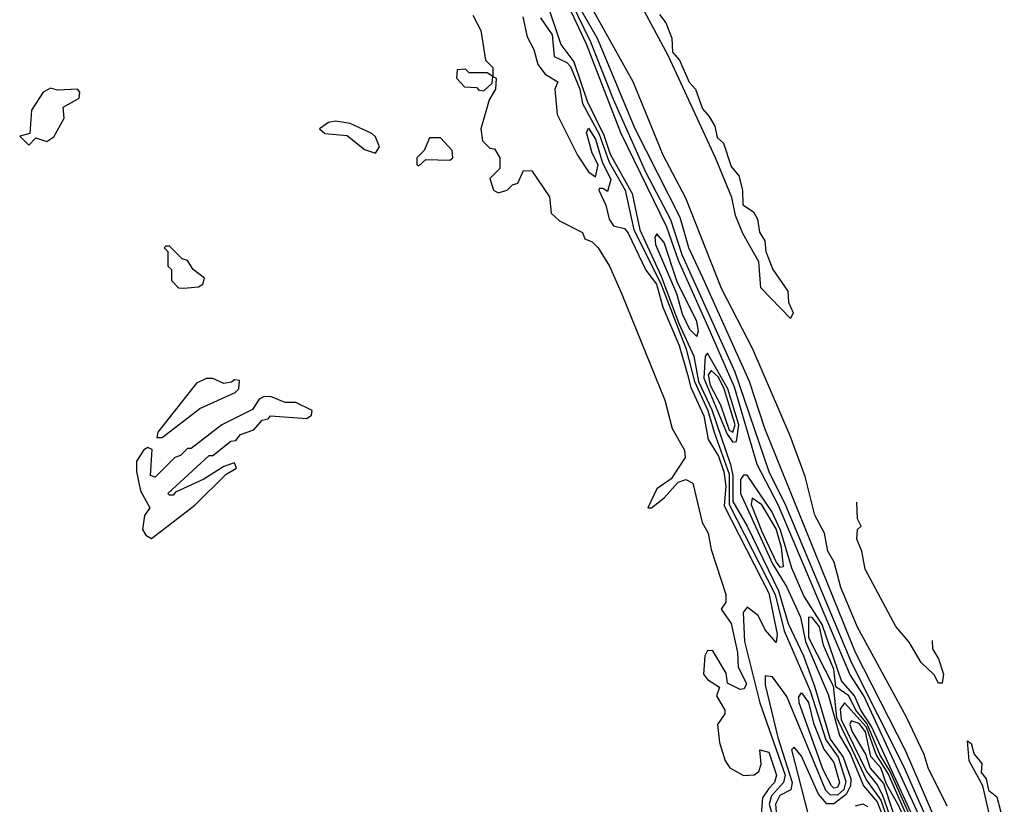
# Model space of a CAD drawing. Extents: x 2889633 to 3052318, y 540750 to 918690.
# Tile 426 of 656: x 3035510 to 3038237, y 741644 to 743817. Entities that reach past the tile are written whole.
import ezdxf

# ---------------------------------------------------------------- set-up
doc = ezdxf.new("R2010")
doc.units = 0

msp = doc.modelspace()

# ---------------------------------------------------------------- linework, layer by layer
at = {"layer": '0CON02XD'}
for points in [[(3038159.8, 741289.8), (3037958.7, 741748.7), (3037814.5, 742035), (3037632, 742472), (3037585.8, 742565), (3037491.1, 742841.1), (3037345, 743166.2), (3037312.9, 743262.9), (3037244.5, 743395), (3037155, 743596.7), (3037092.1, 743755), (3036965, 744015.8)], [(3038055.3, 741495.3), (3037847.5, 741945), (3037809.1, 742005), (3037611.9, 742472), (3037552.2, 742585), (3037489.9, 742799.9), (3037417.1, 742967.1), (3037335, 743150.8), (3037302.5, 743242.5), (3037175, 743504), (3037079.4, 743749.4), (3036981.2, 743961.2)], [(3037645, 742990), (3037562.5, 743075), (3037557, 743147), (3037512.5, 743225), (3037492.5, 743275), (3037482.5, 743325), (3037436.7, 743435), (3037306.4, 743716.4), (3037206.2, 743905)], [(3036966.2, 743876.2), (3037009.1, 743749.1), (3037045, 743700.8), (3037082, 743592.1), (3037127.6, 743497.6), (3037145.3, 743445), (3037206.1, 743336.1), (3037227.7, 743235), (3037286.8, 743106.8), (3037335.8, 742975.8), (3037376.7, 742885), (3037389.5, 742815), (3037426.8, 742736.8), (3037478.9, 742585), (3037484.8, 742555), (3037485, 742482.5), (3037525, 742414.3), (3037611.6, 742235), (3037638.5, 742145), (3037680.8, 742055), (3037711.1, 741971.1), (3037754.7, 741825), (3037790.9, 741775), (3037811.5, 741715), (3037810.8, 741695), (3037798.8, 741671.2), (3037765, 741645.6), (3037745.7, 741645.7), (3037722.2, 741672.2), (3037675, 741777.5), (3037655, 741802.5), (3037647.5, 741795), (3037693.8, 741615)], [(3038078.8, 741638.8), (3038026.2, 741745), (3038015, 741782.5), (3037965.7, 741885.7), (3037830, 742135), (3037784, 742245), (3037765.7, 742315), (3037748, 742345), (3037738.6, 742395), (3037712, 742445), (3037685, 742552.5), (3037644, 742665), (3037540, 742905), (3037453.2, 743073.2), (3037355, 743323.3), (3037292.1, 743442.1), (3037208.6, 743645), (3037085.8, 743865)], [(3038105, 741463.3), (3037963.3, 741793.3), (3037824.3, 742065), (3037574, 742685), (3037530.8, 742815), (3037402.2, 743102.2), (3037362.9, 743185), (3037339.1, 743269.1), (3037214.3, 743515), (3037110, 743765), (3037065, 743844)], [(3036765, 743830), (3036787, 743787), (3036800, 743705), (3036820, 743685), (3036820, 743660), (3036830, 743655), (3036827.5, 743625), (3036810, 743595), (3036787.5, 743515), (3036791.7, 743481.7), (3036811.7, 743461.7), (3036825, 743460), (3036840, 743435), (3036840, 743405), (3036812.5, 743377.5), (3036822.5, 743345), (3036835, 743337.5), (3036860, 743345), (3036875, 743360), (3036890, 743365), (3036905, 743400), (3036928.3, 743398.3), (3036977, 743327), (3036981.7, 743281.7), (3037005, 743260), (3037068.3, 743228.3), (3037075, 743210), (3037095, 743202.5), (3037112.5, 743185), (3037143.3, 743135), (3037177.3, 743057.3), (3037296.7, 742763.3), (3037316.7, 742685), (3037351.2, 742625), (3037353.3, 742605), (3037313.9, 742546.1), (3037275, 742517.5), (3037250, 742465), (3037260, 742465), (3037295, 742493.3), (3037333.8, 742536.2), (3037355, 742543.8), (3037373.8, 742533.8), (3037400, 742425), (3037416.7, 742395), (3037425, 742350), (3037466, 742225), (3037465.8, 742204.2), (3037452.5, 742185), (3037480, 742145), (3037497.5, 742065), (3037500, 742025), (3037522.5, 741977.5), (3037516.4, 741963.6), (3037505, 741962.5), (3037470, 741980), (3037467, 742007), (3037429.3, 742069.3), (3037415, 742070), (3037407.5, 742055), (3037403.8, 742005), (3037415, 741990), (3037448.3, 741968.3), (3037440, 741945), (3037462.5, 741905), (3037462.5, 741895), (3037442.5, 741865), (3037448, 741815), (3037463.8, 741765), (3037476.7, 741745), (3037514.2, 741724.2), (3037544.1, 741725.9), (3037556.7, 741735), (3037563.3, 741755), (3037560, 741795), (3037585, 741788.8), (3037605.8, 741725), (3037600.8, 741705), (3037585, 741687.5), (3037567.6, 741662.4), (3037563.8, 741615)], [(3036903.3, 743825), (3036915, 743770), (3036933.8, 743735), (3036945, 743693.3), (3036965, 743666.7), (3037000, 743645), (3036992.5, 743625), (3036998.9, 743555), (3037055, 743442), (3037085, 743396), (3037105, 743382.5), (3037112, 743415), (3037095, 743447.5), (3037080, 743505), (3037085, 743516.7), (3037105, 743486.2), (3037123.6, 743423.6), (3037147.5, 743375), (3037138.3, 743341.7), (3037125, 743350), (3037115, 743350), (3037113.8, 743345), (3037133.3, 743303.3), (3037142.5, 743265), (3037155, 743246.2), (3037185, 743238.8), (3037195, 743226.2), (3037243.8, 743123.8), (3037273.3, 743085), (3037291.2, 743021.2), (3037336.4, 742915), (3037359.1, 742835), (3037368.3, 742798.3), (3037405, 742720), (3037417.1, 742655), (3037445, 742608.8), (3037460, 742565), (3037465.9, 742525), (3037461.1, 742471.1), (3037585, 742228.8), (3037607.5, 742115), (3037605, 742092.5), (3037575, 742127.5), (3037555, 742167.5), (3037525, 742190), (3037513.3, 742175), (3037517.1, 742095), (3037560, 741925), (3037629.6, 741725), (3037625.6, 741705), (3037591.9, 741668), (3037585.4, 741645), (3037614.6, 741545)], [(3036952.2, 743822.2), (3036984.4, 743775), (3036990, 743715), (3037025, 743699.2), (3037035, 743687.5), (3037061.5, 743625), (3037068.9, 743585), (3037115, 743500.6), (3037142.9, 743422.9), (3037187.3, 743345), (3037211.2, 743235), (3037285, 743088.1), (3037356, 742905), (3037378.8, 742815), (3037415.9, 742735), (3037433.1, 742675), (3037475, 742558.8), (3037474.8, 742474.8), (3037602.5, 742225), (3037627.3, 742125), (3037698.9, 741958.9), (3037742.9, 741822.9), (3037776.9, 741775), (3037797.7, 741707.7), (3037792.3, 741685), (3037775, 741669.6), (3037755, 741670), (3037742.6, 741682.6), (3037635, 741942.5), (3037595, 741997.5), (3037575, 742000), (3037574.2, 741975), (3037609.3, 741829.3), (3037649.5, 741705), (3037645.7, 741684.3), (3037615, 741668.1), (3037603.5, 741645), (3037605, 741623.3)], [(3037282.1, 743832.1), (3037299.1, 743809.1), (3037316.4, 743766.4), (3037317.5, 743727.5), (3037337.5, 743705), (3037364.2, 743644.2), (3037382, 743625), (3037400.6, 743570.6), (3037419.2, 743549.2), (3037435, 743522.5), (3037441.4, 743491.4), (3037458.8, 743475), (3037480.6, 743410.6), (3037502, 743385), (3037512, 743345), (3037512.5, 743305), (3037542.5, 743285), (3037553.3, 743265), (3037559.2, 743229.2), (3037573.8, 743205), (3037576, 743175), (3037596, 743125), (3037637.5, 743065), (3037638.8, 743035), (3037652.5, 743005), (3037645, 742990)], [(3036795, 743620), (3036818.3, 743641.7), (3036820, 743660), (3036805, 743670), (3036755, 743670), (3036745, 743680), (3036721.7, 743678.3), (3036720, 743655), (3036741.7, 743631.7), (3036775, 743630), (3036781.7, 743621.7), (3036795, 743620)], [(3035535, 743470), (3035555, 743490), (3035585, 743480), (3035605, 743492.5), (3035633.3, 743545), (3035630, 743575), (3035675, 743600), (3035676.4, 743616.4), (3035670, 743625), (3035615, 743622), (3035595, 743628), (3035575, 743616.2), (3035542.9, 743567.1), (3035538.3, 743501.7), (3035510, 743495), (3035535, 743470)], [(3036495, 743447.5), (3036506.7, 743465), (3036495, 743492.5), (3036485, 743502.5), (3036425, 743530), (3036385, 743536.7), (3036365, 743532.5), (3036340, 743515), (3036355, 743502.5), (3036417, 743497), (3036465, 743457.5), (3036495, 743447.5)], [(3036615, 743412.5), (3036635, 743430), (3036701.7, 743428.3), (3036710, 743435), (3036707.5, 743455), (3036675, 743490), (3036645, 743490), (3036630, 743455), (3036610, 743435), (3036610, 743415), (3036615, 743412.5)], [(3037385, 742940), (3037390, 742955), (3037385, 742981.2), (3037330.9, 743090.9), (3037295, 743200), (3037275, 743223.8), (3037269.2, 743215), (3037271.2, 743195), (3037328.6, 743058.6), (3037345, 743002.5), (3037365, 742960.6), (3037385, 742940)], [(3035965, 743073.3), (3036005, 743077.5), (3036017.5, 743085), (3036021.7, 743101.7), (3035990, 743125), (3035975, 743150), (3035960, 743155), (3035925, 743190), (3035915, 743190), (3035910, 743185), (3035920, 743175), (3035920, 743135), (3035930, 743125), (3035930, 743095), (3035950, 743075), (3035965, 743073.3)], [(3037485, 742647.5), (3037495, 742648.8), (3037501.6, 742695), (3037470.9, 742795), (3037415, 742893.3), (3037408.8, 742885), (3037405, 742824.3), (3037469, 742669), (3037485, 742647.5)], [(3037485, 742674.5), (3037491.3, 742695), (3037461.4, 742795), (3037445, 742827.5), (3037425, 742845.8), (3037416.7, 742833.3), (3037422.1, 742805), (3037450.7, 742750.7), (3037475, 742680.6), (3037485, 742674.5)], [(3035905, 742660), (3036009.3, 742740.7), (3036106.7, 742785), (3036116.7, 742795), (3036118.3, 742818.3), (3036105, 742820), (3036097, 742813), (3036075, 742810), (3036045, 742823.8), (3036026.1, 742823.9), (3035999.5, 742810.4), (3035892.5, 742675), (3035890, 742660), (3035905, 742660)], [(3035875, 742380), (3035995, 742472.5), (3036081.7, 742558.3), (3036110, 742575), (3036105, 742590), (3036075, 742580), (3036020, 742545), (3035941.7, 742508.3), (3035935, 742500), (3035925, 742500), (3035920, 742505), (3036035, 742610), (3036045, 742610), (3036095, 742650), (3036108.3, 742651.7), (3036121.7, 742668.3), (3036158.3, 742681.7), (3036181.7, 742708.3), (3036198.3, 742711.7), (3036205, 742720), (3036305, 742712.5), (3036318.3, 742721.7), (3036320, 742735), (3036275, 742757.5), (3036245, 742757.5), (3036205, 742773.3), (3036185, 742772.5), (3036173.6, 742766.4), (3036155, 742737.5), (3036070, 742695), (3035985, 742630), (3035975, 742630), (3035955, 742610), (3035940, 742605), (3035885, 742550), (3035872.5, 742555), (3035877, 742627), (3035865, 742632.5), (3035853.6, 742626.4), (3035833.3, 742595), (3035833.6, 742566.4), (3035845, 742512.5), (3035870, 742465), (3035856.1, 742443.9), (3035850, 742405), (3035859.2, 742389.2), (3035875, 742380)], [(3038045.2, 741475.2), (3037869.4, 741859.4), (3037839.3, 741905), (3037822, 741945), (3037786.4, 741986.4), (3037732.3, 742142.3), (3037681.8, 742221.8), (3037648.4, 742298.4), (3037616.9, 742403.1), (3037593.3, 742455), (3037525, 742555.7), (3037515, 742555.8), (3037506.3, 742543.7), (3037506.2, 742505), (3037595, 742310), (3037635, 742245.8), (3037672.4, 742162.4), (3037686.6, 742095), (3037748.7, 741948.7), (3037780, 741835), (3037809.7, 741785), (3037846.5, 741695), (3037885, 741651.4), (3037949.6, 741485)], [(3037615, 742301.4), (3037625, 742302.5), (3037620, 742355), (3037605, 742407.1), (3037565, 742474), (3037538.3, 742491.7), (3037536.2, 742475), (3037565, 742400), (3037605, 742314.4), (3037615, 742301.4)], [(3038036.7, 742098.1), (3038038, 742075), (3038055, 742047.5), (3038068.8, 742005), (3038065, 741980), (3038055, 741980), (3038043, 742003), (3038007, 742037), (3037973, 742093), (3037936.4, 742136.4), (3037851.2, 742295), (3037842.5, 742345), (3037828.3, 742378.3), (3037830, 742405), (3037840, 742415), (3037830, 742435), (3037828, 742480.8)], [(3038045.1, 741455.2), (3037920.4, 741735), (3037892.3, 741782.3), (3037857.3, 741867.3), (3037825.4, 741905), (3037806.4, 741945), (3037770, 741970), (3037765, 742018.8), (3037736.2, 742085), (3037725, 742135.5), (3037705, 742162), (3037695, 742162.5), (3037695, 742106.2), (3037762.7, 741972.7), (3037772.4, 741885), (3037815.9, 741795), (3037855, 741711.4), (3037895.2, 741655.2), (3037933.4, 741543.4)], [(3037765, 741689.2), (3037758, 741695), (3037735, 741740), (3037668.6, 741925), (3037668, 741942), (3037675, 741953.3), (3037695, 741926.2), (3037708.6, 741868.6), (3037737.3, 741797.3), (3037765, 741760), (3037780.6, 741705), (3037775, 741690.8), (3037765, 741689.2)], [(3038065, 741336.7), (3038067.2, 741365), (3038035, 741456.9), (3037915, 741729.5), (3037882, 741782), (3037855, 741857.5), (3037794.4, 741925.5), (3037781.9, 741908), (3037785, 741878.6), (3037855.3, 741735), (3037885, 741698.1), (3037899.4, 741669.4), (3037945, 741540.5), (3037971.5, 741505), (3037991.5, 741455), (3038032.3, 741392.3), (3038045, 741354), (3038055, 741339.2), (3038065, 741336.7)], [(3037985, 741518), (3037986.7, 741545), (3037945, 741640), (3037910.3, 741700.3), (3037895.3, 741745), (3037866.8, 741776.8), (3037852.5, 741845), (3037835, 741868), (3037812.5, 741875), (3037809.4, 741865), (3037815.4, 741845), (3037852.6, 741782.6), (3037865, 741744.2), (3037902.2, 741702.2), (3037954.1, 741545), (3037985, 741518)], [(3038196.2, 741615), (3038177.5, 741695), (3038140, 741765), (3038135, 741820), (3038145, 741812.5), (3038153.3, 741783.3), (3038175, 741757.5), (3038172.5, 741732.5), (3038186.2, 741715), (3038193, 741683), (3038216.2, 741665), (3038236.9, 741586.9)], [(3037825, 741639.5), (3037845, 741645.4), (3037858.2, 741638.2)]]:
    msp.add_lwpolyline(points, dxfattribs=at)

doc.saveas('drawing.dxf')
